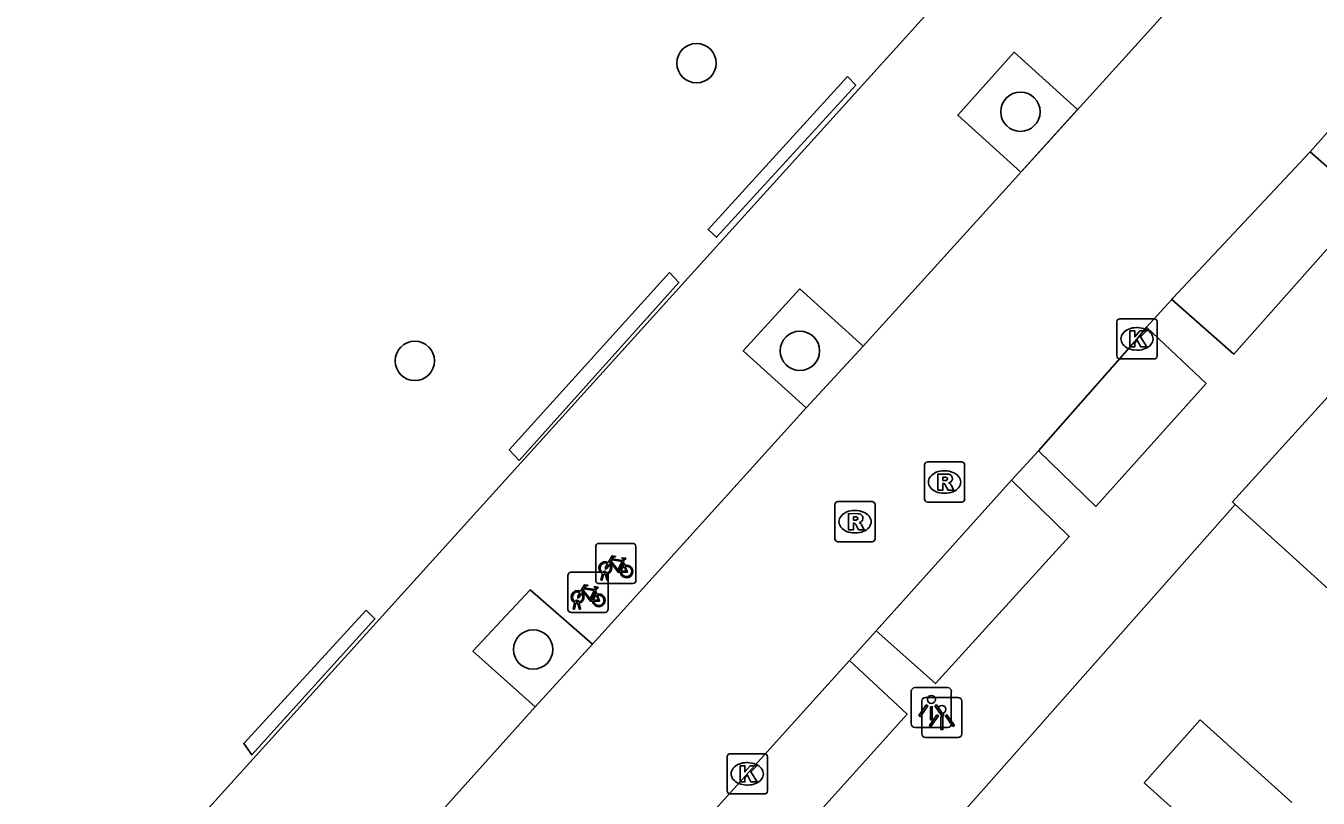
# Model space of a CAD drawing. Extents: x 161772 to 163123, y 383092 to 383917.
# Drawn here: x 162073.6 to 162105.76, y 383213.09 to 383232.32 of the extents above; entities that cross this region are included whole.
import ezdxf

# ---------------------------------------------------------------- set-up
doc = ezdxf.new("R2010")
doc.units = 0
for name, color, linetype in [('IMGEO_Boom', 7, 'Continuous'), ('IMGEO_Fietsenrek', 7, 'Continuous'), ('IMGEO_Haag', 7, 'Continuous'), ('IMGEO_Kolk', 7, 'Continuous'), ('IMGEO_Lichtpunt', 7, 'Continuous'), ('IMGEO_Pand', 7, 'Continuous'), ('IMGEO_Rijbaan_lokaal_open', 7, 'Continuous'), ('IMGEO_Rioolput', 7, 'Continuous'), ('IMGEO_Voetpad_open', 7, 'Continuous')]:
    doc.layers.add(name, color=color, linetype=linetype)

msp = doc.modelspace()

# ---------------------------------------------------------------- linework, layer by layer
at = {"layer": 'IMGEO_Boom'}
for centre in [(162090.285, 383231.388), (162098.348, 383230.178), (162092.86, 383224.225), (162083.277, 383223.975), (162086.223, 383216.79)]:
    msp.add_circle(centre, 0.489, dxfattribs=at)
at = {"layer": 'IMGEO_Fietsenrek'}
for p, q in [((162087.777, 383218.508), (162087.777, 383219.349)), ((162087.777, 383219.349), (162087.777, 383218.508)), ((162087.852, 383219.433), (162088.693, 383219.433)), ((162088.693, 383219.433), (162087.852, 383219.433)), ((162088.777, 383219.358), (162088.777, 383218.517)), ((162088.777, 383218.517), (162088.777, 383219.358)), ((162088.464, 383218.982), (162088.5, 383218.887)), ((162087.087, 383217.788), (162087.087, 383218.629)), ((162087.087, 383218.629), (162087.087, 383217.788)), ((162087.162, 383218.713), (162088.003, 383218.713)), ((162088.003, 383218.713), (162087.162, 383218.713)), ((162087.904, 383218.517), (162087.943, 383218.677)), ((162087.938, 383218.517), (162087.904, 383218.517)), ((162087.973, 383218.665), (162087.938, 383218.517)), ((162088.015, 383218.689), (162088.014, 383218.693)), ((162088.056, 383218.517), (162088.022, 383218.659)), ((162088.046, 383218.7), (162088.047, 383218.693)), ((162088.054, 383218.663), (162088.089, 383218.517)), ((162088.089, 383218.517), (162088.056, 383218.517)), ((162088.087, 383218.638), (162088.087, 383217.797)), ((162088.087, 383217.797), (162088.087, 383218.638)), ((162087.774, 383218.262), (162087.81, 383218.167)), ((162088.702, 383218.433), (162087.861, 383218.433)), ((162087.861, 383218.433), (162088.702, 383218.433)), ((162087.214, 383217.797), (162087.253, 383217.957)), ((162087.283, 383217.945), (162087.248, 383217.797)), ((162087.325, 383217.969), (162087.324, 383217.973)), ((162087.366, 383217.797), (162087.332, 383217.939)), ((162087.356, 383217.98), (162087.357, 383217.973)), ((162087.364, 383217.943), (162087.399, 383217.797)), ((162088.012, 383217.713), (162087.171, 383217.713)), ((162087.171, 383217.713), (162088.012, 383217.713)), ((162087.248, 383217.797), (162087.214, 383217.797)), ((162087.399, 383217.797), (162087.366, 383217.797))]:
    msp.add_line(p, q, dxfattribs=at)
for points in [[(162088.111, 383218.907), (162088.059, 383218.817), (162088.019, 383218.792), (162088.02, 383218.839), (162088.075, 383218.933)], [(162088.09, 383218.959), (162088.185, 383219.123), (162088.271, 383219.109), (162088.273, 383219.1), (162088.217, 383219.089), (162088.19, 383219.044), (162088.446, 383219.003)], [(162088.386, 383218.715), (162088.336, 383218.715), (162088.145, 383218.966), (162088.126, 383218.934)], [(162088.433, 383218.978), (162088.176, 383219.019), (162088.159, 383218.99), (162088.326, 383218.77), (162088.433, 383218.978)], [(162088.481, 383218.88), (162088.451, 383218.957), (162088.342, 383218.739), (162088.385, 383218.739)], [(162088.415, 383218.739), (162088.535, 383218.738), (162088.491, 383218.852)], [(162088.511, 383218.859), (162088.566, 383218.714), (162088.416, 383218.714)], [(162088.446, 383219.003), (162088.471, 383219.052), (162088.465, 383219.056), (162088.442, 383219.06), (162088.43, 383219.067), (162088.429, 383219.07), (162088.431, 383219.075), (162088.526, 383219.06), (162088.528, 383219.05), (162088.518, 383219.037), (162088.506, 383219.031), (162088.492, 383219.037), (162088.464, 383218.982)], [(162087.421, 383218.187), (162087.369, 383218.097), (162087.329, 383218.072), (162087.33, 383218.119), (162087.385, 383218.213)], [(162087.4, 383218.239), (162087.495, 383218.403), (162087.581, 383218.389), (162087.583, 383218.38), (162087.527, 383218.369), (162087.5, 383218.324), (162087.756, 383218.283)], [(162087.696, 383217.995), (162087.646, 383217.995), (162087.455, 383218.246), (162087.436, 383218.214)], [(162087.743, 383218.258), (162087.486, 383218.299), (162087.469, 383218.27), (162087.636, 383218.05), (162087.743, 383218.258)], [(162087.791, 383218.16), (162087.761, 383218.237), (162087.652, 383218.019), (162087.695, 383218.019)], [(162087.756, 383218.283), (162087.781, 383218.332), (162087.775, 383218.336), (162087.752, 383218.34), (162087.74, 383218.347), (162087.739, 383218.35), (162087.741, 383218.355), (162087.836, 383218.34), (162087.838, 383218.33), (162087.828, 383218.317), (162087.816, 383218.311), (162087.802, 383218.317), (162087.774, 383218.262)], [(162087.725, 383218.019), (162087.845, 383218.018), (162087.801, 383218.132)], [(162087.821, 383218.139), (162087.876, 383217.994), (162087.726, 383217.994)]]:
    msp.add_lwpolyline(points, dxfattribs=at)
for centre, radius, start, end in [((162087.855, 383219.355), 0.0779, 92.4484, 184.2845), ((162087.855, 383219.355), 0.0779, 92.4484, 184.2845), ((162088.699, 383219.355), 0.0779, 2.4484, 94.2845), ((162088.699, 383219.355), 0.0779, 2.4484, 94.2845), ((162088.017, 383218.818), 0.159, 62.6766, 242.1369), ((162088.017, 383218.818), 0.129, 63.3192, 238.903), ((162088.017, 383218.818), 0.129, 283.6043, 43.4302), ((162088.017, 383218.818), 0.159, 283.5766, 46.6042), ((162088.544, 383218.734), 0.159, 113.3408, 178.3217), ((162088.544, 383218.734), 0.159, 187.0065, 105.7708), ((162088.544, 383218.734), 0.129, 113.923, 177.9556), ((162088.544, 383218.734), 0.129, 188.6715, 104.5883), ((162087.165, 383218.635), 0.0779, 92.4484, 184.2845), ((162087.165, 383218.635), 0.0779, 92.4484, 184.2845), ((162087.855, 383218.511), 0.0779, 182.4484, 274.2845), ((162087.855, 383218.511), 0.0779, 182.4484, 274.2845), ((162087.997, 383218.689), 0.0499, 12.8025, 158.6934), ((162088.017, 383218.818), 0.159, 253.9967, 271.7867), ((162087.997, 383218.689), 0.0174, 12.8025, 163.4502), ((162088.017, 383218.818), 0.129, 253.415, 269.0204), ((162088.009, 383218.635), 0.0779, 2.4484, 94.2845), ((162088.009, 383218.635), 0.0779, 2.4484, 94.2845), ((162088.699, 383218.511), 0.0779, 272.4484, 4.2845), ((162088.699, 383218.511), 0.0779, 272.4484, 4.2845), ((162087.327, 383218.098), 0.159, 62.6766, 242.1369), ((162087.327, 383218.098), 0.129, 63.3192, 238.903), ((162087.327, 383218.098), 0.129, 283.6043, 43.4302), ((162087.327, 383218.098), 0.159, 283.5766, 46.6042), ((162087.854, 383218.014), 0.159, 187.0065, 105.7708), ((162087.307, 383217.969), 0.0499, 12.8025, 158.6934), ((162087.327, 383218.098), 0.159, 253.9967, 271.7867), ((162087.307, 383217.969), 0.0174, 12.8025, 163.4502), ((162087.327, 383218.098), 0.129, 253.415, 269.0204), ((162087.854, 383218.014), 0.159, 113.3408, 178.3217), ((162087.854, 383218.014), 0.129, 113.923, 177.9556), ((162087.854, 383218.014), 0.129, 188.6715, 104.5883), ((162087.165, 383217.791), 0.0779, 182.4484, 274.2845), ((162087.165, 383217.791), 0.0779, 182.4484, 274.2845), ((162088.009, 383217.791), 0.0779, 272.4484, 4.2845), ((162088.009, 383217.791), 0.0779, 272.4484, 4.2845)]:
    msp.add_arc(centre, radius, start, end, dxfattribs=at)
at = {"layer": 'IMGEO_Haag'}
for points in [[(162094.042, 383231.056), (162090.573, 383227.246), (162090.78, 383227.052), (162094.251, 383230.836), (162094.042, 383231.056)], [(162089.617, 383226.173), (162085.628, 383221.759), (162085.869, 383221.498), (162089.849, 383225.927), (162089.617, 383226.173)], [(162082.069, 383217.773), (162079.02, 383214.451), (162079.219, 383214.167), (162082.284, 383217.552), (162082.069, 383217.773)]]:
    msp.add_lwpolyline(points, dxfattribs=at)
at = {"layer": 'IMGEO_Kolk'}
for p, q in [((162100.748, 383224.098), (162100.748, 383224.95)), ((162100.823, 383225.024), (162101.675, 383225.024)), ((162101.749, 383224.95), (162101.749, 383224.098)), ((162101.236, 383224.804), (162101.261, 383224.804)), ((162101.675, 383224.024), (162100.823, 383224.024)), ((162101.259, 383224.244), (162101.234, 383224.244)), ((162091.049, 383213.269), (162091.049, 383214.121)), ((162091.124, 383214.195), (162091.976, 383214.195)), ((162092.05, 383214.121), (162092.05, 383213.269)), ((162091.537, 383213.975), (162091.562, 383213.975)), ((162091.56, 383213.415), (162091.535, 383213.415)), ((162091.976, 383213.195), (162091.124, 383213.195))]:
    msp.add_line(p, q, dxfattribs=at)
for points in [[(162100.748, 383224.098), (162100.748, 383224.95)], [(162100.823, 383225.024), (162101.675, 383225.024)], [(162101.749, 383224.95), (162101.749, 383224.098)], [(162101.069, 383224.724), (162101.192, 383224.724), (162101.192, 383224.573), (162101.322, 383224.724), (162101.486, 383224.724), (162101.34, 383224.573), (162101.493, 383224.324), (162101.341, 383224.324), (162101.256, 383224.488), (162101.192, 383224.421), (162101.192, 383224.324), (162101.069, 383224.324), (162101.069, 383224.724)], [(162101.675, 383224.024), (162100.823, 383224.024)], [(162091.049, 383213.269), (162091.049, 383214.121)], [(162091.124, 383214.195), (162091.976, 383214.195)], [(162092.05, 383214.121), (162092.05, 383213.269)], [(162091.37, 383213.895), (162091.493, 383213.895), (162091.493, 383213.744), (162091.623, 383213.895), (162091.787, 383213.895), (162091.641, 383213.744), (162091.794, 383213.495), (162091.642, 383213.495), (162091.557, 383213.659), (162091.493, 383213.592), (162091.493, 383213.495), (162091.37, 383213.495), (162091.37, 383213.895)], [(162091.976, 383213.195), (162091.124, 383213.195)]]:
    msp.add_lwpolyline(points, dxfattribs=at)
for centre, start, end in [((162100.825, 383224.948), 91.552, 178.448), ((162100.825, 383224.948), 91.552, 178.448), ((162101.673, 383224.948), 1.552, 88.448), ((162101.673, 383224.948), 1.552, 88.448), ((162100.825, 383224.1), 181.552, 268.448), ((162100.825, 383224.1), 181.552, 268.448), ((162101.673, 383224.1), 271.552, 358.448), ((162101.673, 383224.1), 271.552, 358.448), ((162091.126, 383214.119), 91.552, 178.448), ((162091.126, 383214.119), 91.552, 178.448), ((162091.974, 383214.119), 1.552, 88.448), ((162091.974, 383214.119), 1.552, 88.448), ((162091.126, 383213.271), 181.552, 268.448), ((162091.126, 383213.271), 181.552, 268.448), ((162091.974, 383213.271), 271.552, 358.448), ((162091.974, 383213.271), 271.552, 358.448)]:
    msp.add_arc(centre, 0.0765, start, end, dxfattribs=at)
for centre, major_axis, ratio, start_param, end_param in [((162101.235, 383224.524), (-0.387, 0.002), 0.722429, 4.712389, 7.853982), ((162101.26, 383224.524), (-0.39, 0.002), 0.717154, 1.570796, 4.712389), ((162091.536, 383213.695), (-0.387, 0.002), 0.722429, 4.712389, 7.853982), ((162091.561, 383213.695), (-0.39, 0.002), 0.717154, 1.570796, 4.712389)]:
    msp.add_ellipse(centre, major_axis=major_axis, ratio=ratio, start_param=start_param, end_param=end_param, dxfattribs=at)
at = {"layer": 'IMGEO_Lichtpunt'}
for p, q in [((162095.632, 383215.748), (162095.632, 383214.941)), ((162095.632, 383215.748), (162095.632, 383214.941)), ((162096.534, 383215.843), (162095.726, 383215.843)), ((162096.534, 383215.843), (162095.726, 383215.843)), ((162096.797, 383215.596), (162095.989, 383215.596)), ((162096.797, 383215.596), (162095.989, 383215.596)), ((162096.628, 383214.941), (162096.628, 383215.748)), ((162096.628, 383214.941), (162096.628, 383215.748)), ((162095.895, 383215.501), (162095.895, 383214.694)), ((162095.895, 383215.501), (162095.895, 383214.694)), ((162096.891, 383214.694), (162096.891, 383215.501)), ((162096.891, 383214.694), (162096.891, 383215.501)), ((162095.726, 383214.847), (162096.534, 383214.847)), ((162095.726, 383214.847), (162096.534, 383214.847)), ((162095.989, 383214.6), (162096.797, 383214.6)), ((162095.989, 383214.6), (162096.797, 383214.6))]:
    msp.add_line(p, q, dxfattribs=at)
for points in [[(162096.006, 383215.412), (162096.045, 383215.384), (162095.857, 383215.122), (162095.819, 383215.149), (162096.006, 383215.412)], [(162096.108, 383215.364), (162096.155, 383215.364), (162096.155, 383215.042), (162096.108, 383215.042), (162096.108, 383215.364)], [(162096.218, 383215.384), (162096.256, 383215.411), (162096.443, 383215.149), (162096.404, 383215.121), (162096.218, 383215.384)], [(162096.269, 383215.165), (162096.308, 383215.137), (162096.12, 383214.875), (162096.082, 383214.902), (162096.269, 383215.165)], [(162096.371, 383215.117), (162096.418, 383215.117), (162096.418, 383214.795), (162096.371, 383214.795), (162096.371, 383215.117)], [(162096.481, 383215.137), (162096.519, 383215.164), (162096.706, 383214.902), (162096.667, 383214.874), (162096.481, 383215.137)]]:
    msp.add_lwpolyline(points, dxfattribs=at)
for centre in [(162096.131, 383215.546), (162096.394, 383215.299)]:
    msp.add_circle(centre, 0.0994, dxfattribs=at)
for centre, start, end in [((162095.726, 383215.748), 90, 180), ((162095.726, 383215.748), 90, 180), ((162095.989, 383215.501), 90, 180), ((162095.989, 383215.501), 90, 180), ((162096.534, 383215.748), 0, 90), ((162096.534, 383215.748), 0, 90), ((162096.797, 383215.501), 0, 90), ((162096.797, 383215.501), 0, 90), ((162095.726, 383214.941), 180, 270), ((162095.726, 383214.941), 180, 270), ((162095.989, 383214.694), 180, 270), ((162095.989, 383214.694), 180, 270), ((162096.534, 383214.941), 270, 0), ((162096.534, 383214.941), 270, 360), ((162096.797, 383214.694), 270, 0), ((162096.797, 383214.694), 270, 360)]:
    msp.add_arc(centre, 0.0946, start, end, dxfattribs=at)
at = {"layer": 'IMGEO_Pand'}
for points in [[(162107.4, 383224.625), (162103.624, 383220.464), (162103.69, 383220.403)], [(162108.073, 383216.426), (162103.69, 383220.403)], [(162103.698, 383211.427), (162101.431, 383213.469), (162102.822, 383215.036), (162105.1, 383212.984)]]:
    msp.add_lwpolyline(points, dxfattribs=at)
at = {"layer": 'IMGEO_Rijbaan_lokaal_open'}
for points in [[(162068.652, 383202.355), (162096.663, 383233.336), (162100.456, 383238.097), (162111.993, 383252.292), (162112.228, 383252.578), (162118.339, 383260.004), (162114.439, 383263.213), (162114.338, 383263.296), (162092.847, 383280.981), (162088.992, 383283.992)], [(162118.717, 383251.19), (162100.965, 383231.546), (162094.438, 383224.339)], [(162099.769, 383230.23), (162098.195, 383231.659), (162096.788, 383230.094), (162098.358, 383228.676), (162099.769, 383230.23)], [(162105.557, 383229.18), (162106.201, 383229.901)], [(162102.113, 383225.507), (162102.139, 383225.536), (162105.557, 383229.18)], [(162093.019, 383222.805), (162091.451, 383224.223), (162092.859, 383225.766), (162094.438, 383224.339)], [(162101.485, 383224.818), (162102.113, 383225.507)], [(162098.795, 383221.738), (162101.249, 383224.524), (162101.485, 383224.818)], [(162094.438, 383224.339), (162093.019, 383222.805)], [(162093.019, 383222.805), (162087.701, 383216.922)], [(162098.124, 383221.004), (162098.795, 383221.738)], [(162094.76, 383217.257), (162098.124, 383221.004)], [(162086.275, 383215.36), (162084.721, 383216.748), (162086.149, 383218.279), (162087.701, 383216.922)], [(162094.09, 383216.514), (162094.76, 383217.257)], [(162087.701, 383216.922), (162086.275, 383215.36)], [(162090.753, 383212.81), (162094.09, 383216.514)], [(162086.275, 383215.36), (162080.969, 383209.451)]]:
    msp.add_lwpolyline(points, dxfattribs=at)
at = {"layer": 'IMGEO_Rioolput'}
for p, q in [((162095.959, 383220.533), (162095.959, 383221.385)), ((162096.034, 383221.459), (162096.886, 383221.459)), ((162096.96, 383221.385), (162096.96, 383220.533)), ((162096.447, 383221.239), (162096.472, 383221.239)), ((162093.806, 383220.472), (162094.658, 383220.472)), ((162096.886, 383220.459), (162096.034, 383220.459)), ((162096.47, 383220.679), (162096.445, 383220.679)), ((162093.731, 383219.546), (162093.731, 383220.398)), ((162094.219, 383220.252), (162094.244, 383220.252)), ((162094.732, 383220.398), (162094.732, 383219.546)), ((162094.658, 383219.472), (162093.806, 383219.472)), ((162094.242, 383219.692), (162094.217, 383219.692))]:
    msp.add_line(p, q, dxfattribs=at)
for points in [[(162095.959, 383220.533), (162095.959, 383221.385)], [(162096.034, 383221.459), (162096.886, 383221.459)], [(162096.96, 383221.385), (162096.96, 383220.533)], [(162096.548, 383221.157), (162096.296, 383221.159), (162096.296, 383220.759)], [(162096.474, 383221.078), (162096.42, 383221.078), (162096.42, 383220.997)], [(162096.296, 383220.759), (162096.42, 383220.759), (162096.42, 383220.921), (162096.431, 383220.921)], [(162096.42, 383220.997), (162096.472, 383220.997)], [(162096.478, 383220.892), (162096.549, 383220.759), (162096.689, 383220.759), (162096.624, 383220.885)], [(162093.806, 383220.472), (162094.658, 383220.472)], [(162096.886, 383220.459), (162096.034, 383220.459)], [(162093.731, 383219.546), (162093.731, 383220.398)], [(162094.32, 383220.17), (162094.068, 383220.172), (162094.068, 383219.772)], [(162094.732, 383220.398), (162094.732, 383219.546)], [(162094.068, 383219.772), (162094.192, 383219.772), (162094.192, 383219.934), (162094.203, 383219.934)], [(162094.246, 383220.091), (162094.192, 383220.091), (162094.192, 383220.01)], [(162094.192, 383220.01), (162094.244, 383220.01)], [(162094.25, 383219.905), (162094.321, 383219.772), (162094.461, 383219.772), (162094.396, 383219.898)], [(162094.658, 383219.472), (162093.806, 383219.472)]]:
    msp.add_lwpolyline(points, dxfattribs=at)
for centre, radius, start, end in [((162096.036, 383221.383), 0.0765, 91.552, 178.448), ((162096.036, 383221.383), 0.0765, 91.552, 178.448), ((162096.884, 383221.383), 0.0765, 1.552, 88.448), ((162096.884, 383221.383), 0.0765, 1.552, 88.448), ((162096.48, 383220.982), 0.0964, 77.0061, 93.1865), ((162096.494, 383221.039), 0.0378, 276.6634, 79.6772), ((162096.547, 383221.047), 0.109, 350.3612, 89.416), ((162096.43, 383220.868), 0.0533, 26.0293, 88.6989), ((162096.456, 383221.186), 0.19, 274.7715, 282.9687), ((162096.545, 383221.047), 0.112, 277.5842, 350.9817), ((162096.529, 383220.832), 0.108, 29.5134, 73.7905), ((162093.808, 383220.396), 0.0765, 91.552, 178.448), ((162093.808, 383220.396), 0.0765, 91.552, 178.448), ((162094.656, 383220.396), 0.0765, 1.552, 88.448), ((162094.656, 383220.396), 0.0765, 1.552, 88.448), ((162096.036, 383220.535), 0.0765, 181.552, 268.448), ((162096.036, 383220.535), 0.0765, 181.552, 268.448), ((162096.884, 383220.535), 0.0765, 271.552, 358.448), ((162096.884, 383220.535), 0.0765, 271.552, 358.448), ((162094.319, 383220.06), 0.109, 350.3612, 89.416), ((162094.202, 383219.881), 0.0533, 26.0293, 88.6989), ((162094.228, 383220.199), 0.19, 274.7715, 282.9687), ((162094.252, 383219.995), 0.0964, 77.0061, 93.1865), ((162094.266, 383220.052), 0.0378, 276.6634, 79.6772), ((162094.317, 383220.06), 0.112, 277.5842, 350.9817), ((162094.301, 383219.845), 0.108, 29.5134, 73.7905), ((162093.808, 383219.548), 0.0765, 181.552, 268.448), ((162093.808, 383219.548), 0.0765, 181.552, 268.448), ((162094.656, 383219.548), 0.0765, 271.552, 358.448), ((162094.656, 383219.548), 0.0765, 271.552, 358.448)]:
    msp.add_arc(centre, radius, start, end, dxfattribs=at)
for centre, major_axis, ratio, start_param, end_param in [((162096.446, 383220.959), (-0.387, 0.002), 0.722429, 4.712389, 7.853982), ((162096.471, 383220.959), (-0.39, 0.002), 0.717154, 1.570796, 4.712389), ((162094.218, 383219.972), (-0.387, 0.002), 0.722429, 4.712389, 7.853982), ((162094.243, 383219.972), (-0.39, 0.002), 0.717154, 1.570796, 4.712389)]:
    msp.add_ellipse(centre, major_axis=major_axis, ratio=ratio, start_param=start_param, end_param=end_param, dxfattribs=at)
at = {"layer": 'IMGEO_Voetpad_open'}
for points in [[(162105.557, 383229.18), (162107.003, 383227.908), (162103.659, 383224.144), (162102.113, 383225.507)], [(162098.795, 383221.738), (162100.227, 383220.352), (162102.969, 383223.416), (162101.485, 383224.818)], [(162094.76, 383217.257), (162096.232, 383215.94), (162099.562, 383219.604), (162098.124, 383221.004)], [(162103.69, 383220.403), (162094.087, 383209.529)], [(162090.753, 383212.81), (162092.166, 383211.442), (162095.526, 383215.184), (162094.09, 383216.514)]]:
    msp.add_lwpolyline(points, dxfattribs=at)

doc.saveas('drawing.dxf')
